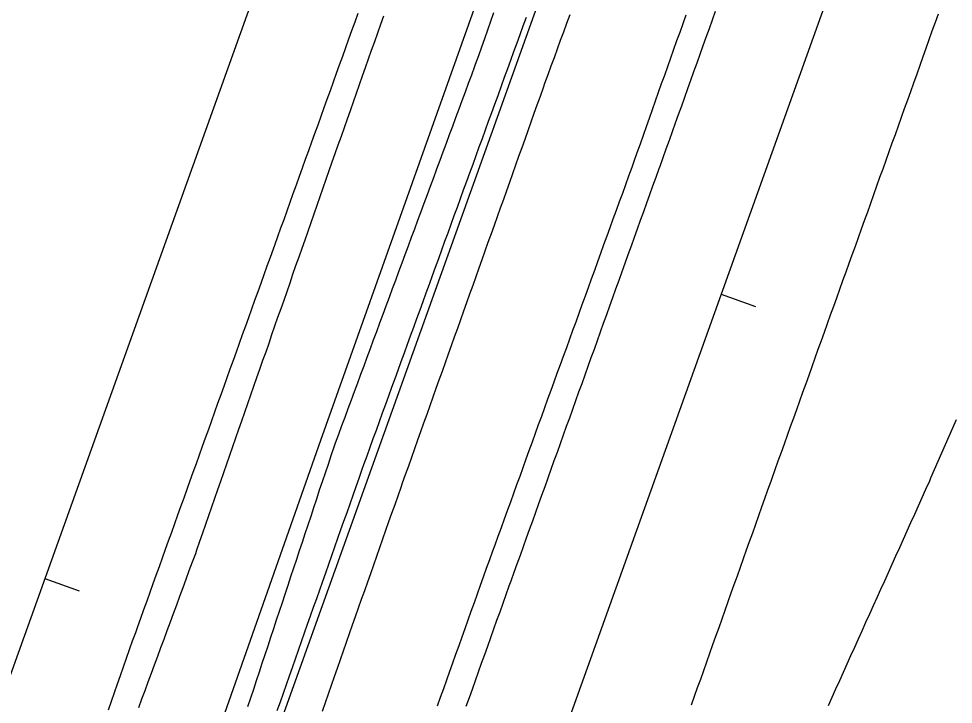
# Model space of a CAD drawing. Extents: x 1901471 to 1963503, y 756461 to 799997.
# Drawn here: x 1940435.5 to 1940537.8, y 779236 to 779311.1 of the extents above; entities that cross this region are included whole.
import ezdxf

# ---------------------------------------------------------------- set-up
doc = ezdxf.new("R2010")
doc.units = 0
for name, color, linetype in [('RD_EX_DR_ErosCtrl', 7, 'Continuous'), ('RD_EX_Fence_Other', 7, 'Continuous'), ('RD_EX_H2O', 7, 'Continuous'), ('RD_EX_Road', 7, 'Continuous'), ('RD_HC_Cl', 7, 'Continuous'), ('RD_HC_Data_Tic', 7, 'Continuous')]:
    doc.layers.add(name, color=color, linetype=linetype)

msp = doc.modelspace()

# ---------------------------------------------------------------- linework, layer by layer
at = {"layer": 'RD_EX_DR_ErosCtrl'}
for points in [[(1940487.48, 779311.77), (1940487.15, 779310.82), (1940486.81, 779309.88), (1940486.48, 779308.94), (1940486.14, 779308), (1940485.81, 779307.06), (1940485.47, 779306.12), (1940485.39, 779305.89), (1940485.05, 779304.96), (1940484.7, 779304.02), (1940484.35, 779303.08), (1940484.01, 779302.15), (1940483.66, 779301.21), (1940483.31, 779300.27), (1940482.97, 779299.33), (1940482.62, 779298.4), (1940482.28, 779297.46), (1940481.93, 779296.52), (1940481.58, 779295.59), (1940481.24, 779294.65), (1940480.89, 779293.71), (1940480.54, 779292.77), (1940480.2, 779291.84), (1940479.85, 779290.9), (1940479.5, 779289.96), (1940479.16, 779289.03), (1940478.81, 779288.09), (1940478.46, 779287.15), (1940478.12, 779286.21), (1940477.77, 779285.28), (1940477.42, 779284.34), (1940477.08, 779283.4), (1940477.08, 779283.4), (1940476.73, 779282.47), (1940476.38, 779281.53), (1940476.04, 779280.59), (1940475.69, 779279.65), (1940475.35, 779278.72), (1940475, 779277.78), (1940474.65, 779276.84), (1940474.31, 779275.91), (1940473.96, 779274.97), (1940473.61, 779274.03), (1940473.27, 779273.09), (1940472.92, 779272.16), (1940472.57, 779271.22), (1940472.23, 779270.28), (1940471.88, 779269.35), (1940471.53, 779268.41), (1940471.19, 779267.47), (1940470.84, 779266.53), (1940470.49, 779265.6), (1940470.15, 779264.66), (1940469.98, 779264.22), (1940469.67, 779263.27), (1940469.36, 779262.32), (1940469.04, 779261.37), (1940468.73, 779260.42), (1940468.41, 779259.48), (1940468.1, 779258.53), (1940467.78, 779257.58), (1940467.47, 779256.63), (1940467.16, 779255.68), (1940466.84, 779254.73), (1940466.53, 779253.78), (1940466.21, 779252.84), (1940465.9, 779251.89), (1940465.9, 779251.89), (1940465.58, 779250.94), (1940465.27, 779249.99), (1940464.96, 779249.04), (1940464.64, 779248.09), (1940464.33, 779247.15), (1940464.01, 779246.2), (1940463.7, 779245.25), (1940463.38, 779244.3), (1940463.07, 779243.35), (1940462.76, 779242.4), (1940462.44, 779241.46), (1940462.13, 779240.51), (1940461.81, 779239.56), (1940461.5, 779238.61), (1940461.19, 779237.66), (1940460.87, 779236.71), (1940460.56, 779235.76)], [(1940468.74, 779235.31), (1940469.07, 779236.25), (1940469.4, 779237.2), (1940469.73, 779238.14), (1940470.06, 779239.08), (1940470.4, 779240.02), (1940470.73, 779240.97), (1940471.06, 779241.91), (1940471.39, 779242.85), (1940471.72, 779243.79), (1940472.05, 779244.74), (1940472.38, 779245.68), (1940472.71, 779246.62), (1940473.04, 779247.56), (1940473.38, 779248.51), (1940473.71, 779249.45), (1940474.04, 779250.39), (1940474.37, 779251.33), (1940474.7, 779252.28), (1940475.03, 779253.22), (1940475.36, 779254.16), (1940475.69, 779255.1), (1940476.03, 779256.05), (1940476.36, 779256.99), (1940476.69, 779257.93), (1940477.02, 779258.87), (1940477.35, 779259.82), (1940477.52, 779260.29), (1940477.85, 779261.23), (1940478.19, 779262.18), (1940478.52, 779263.12), (1940478.86, 779264.06), (1940479.19, 779265), (1940479.53, 779265.94), (1940479.86, 779266.88), (1940480.2, 779267.82), (1940480.53, 779268.76), (1940480.87, 779269.71), (1940481.2, 779270.65), (1940481.54, 779271.59), (1940481.87, 779272.53), (1940482.21, 779273.47), (1940482.54, 779274.41), (1940482.88, 779275.35), (1940483.21, 779276.3), (1940483.21, 779276.3), (1940483.55, 779277.24), (1940483.88, 779278.18), (1940484.22, 779279.12), (1940484.56, 779280.06), (1940484.89, 779281), (1940485.23, 779281.94), (1940485.56, 779282.89), (1940485.9, 779283.83), (1940486.23, 779284.77), (1940486.57, 779285.71), (1940486.9, 779286.65), (1940487.24, 779287.59), (1940487.57, 779288.53), (1940487.91, 779289.47), (1940488.24, 779290.42), (1940488.58, 779291.36), (1940488.91, 779292.3), (1940489.25, 779293.24), (1940489.58, 779294.18), (1940489.92, 779295.12), (1940490.25, 779296.06), (1940490.59, 779297.01), (1940490.92, 779297.95), (1940491.26, 779298.89), (1940491.59, 779299.83), (1940491.93, 779300.77), (1940492.26, 779301.71), (1940492.6, 779302.65), (1940492.93, 779303.6), (1940493.1, 779304.07), (1940493.44, 779305.01), (1940493.79, 779305.95), (1940494.13, 779306.88), (1940494.47, 779307.82), (1940494.81, 779308.76), (1940495.15, 779309.7), (1940495.49, 779310.64), (1940495.84, 779311.58)]]:
    msp.add_lwpolyline(points, dxfattribs=at)
at = {"layer": 'RD_EX_Fence_Other'}
msp.add_lwpolyline([(1940332.14, 778883.89), (1940359.16, 778959.46), (1940381.75, 779021.62), (1940403.17, 779083.46), (1940426.72, 779147.94), (1940450.85, 779214.53), (1940468.58, 779264.97), (1940485.34, 779312.19), (1940501.65, 779357.36), (1940518.05, 779403.08), (1940533.56, 779446.87), (1940549.92, 779492.07), (1940564.79, 779534.08), (1940577.84, 779570.74), (1940588, 779598.39), (1940600.18, 779628.18), (1940613.79, 779656.82), (1940631.12, 779694.43), (1940642.75, 779719.15), (1940652.26, 779741.25), (1940665.15, 779777.26), (1940682.24, 779824.66), (1940695.89, 779863.73)], dxfattribs=at)
at = {"layer": 'RD_EX_H2O'}
msp.add_lwpolyline([(1940463.81, 779235.38), (1940464.15, 779236.32), (1940464.48, 779237.26), (1940464.81, 779238.21), (1940465.14, 779239.15), (1940465.47, 779240.09), (1940465.8, 779241.04), (1940466.13, 779241.98), (1940466.47, 779242.92), (1940466.8, 779243.86), (1940467.13, 779244.81), (1940467.46, 779245.75), (1940467.79, 779246.69), (1940468.12, 779247.63), (1940468.45, 779248.58), (1940468.78, 779249.52), (1940469.12, 779250.46), (1940469.45, 779251.41), (1940469.78, 779252.35), (1940470.11, 779253.29), (1940470.44, 779254.23), (1940470.77, 779255.18), (1940471.1, 779256.12), (1940471.44, 779257.06), (1940471.77, 779258.01), (1940472.1, 779258.95), (1940472.43, 779259.89), (1940472.76, 779260.83), (1940473.09, 779261.78), (1940473.28, 779262.32), (1940473.63, 779263.26), (1940473.97, 779264.2), (1940474.31, 779265.14), (1940474.65, 779266.08), (1940474.99, 779267.02), (1940475.33, 779267.96), (1940475.67, 779268.9), (1940476.01, 779269.84), (1940476.36, 779270.78), (1940476.7, 779271.72), (1940477.04, 779272.65), (1940477.38, 779273.59), (1940477.72, 779274.53), (1940478.06, 779275.47), (1940478.4, 779276.41), (1940478.74, 779277.35), (1940478.74, 779277.35), (1940479.09, 779278.29), (1940479.43, 779279.23), (1940479.77, 779280.17), (1940480.11, 779281.11), (1940480.45, 779282.05), (1940480.79, 779282.99), (1940481.13, 779283.93), (1940481.47, 779284.87), (1940481.82, 779285.81), (1940482.16, 779286.75), (1940482.5, 779287.68), (1940482.84, 779288.62), (1940483.18, 779289.56), (1940483.52, 779290.5), (1940483.86, 779291.44), (1940484.2, 779292.38), (1940484.55, 779293.32), (1940484.89, 779294.26), (1940485.23, 779295.2), (1940485.57, 779296.14), (1940485.91, 779297.08), (1940486.25, 779298.02), (1940486.59, 779298.96), (1940486.93, 779299.9), (1940487.28, 779300.84), (1940487.62, 779301.78), (1940487.96, 779302.72), (1940488, 779302.84), (1940488.34, 779303.78), (1940488.68, 779304.72), (1940489.02, 779305.66), (1940489.36, 779306.59), (1940489.7, 779307.53), (1940490.04, 779308.47), (1940490.38, 779309.41), (1940490.72, 779310.35), (1940491.07, 779311.29)], dxfattribs=at)
at = {"layer": 'RD_EX_Road'}
for points in [[(1940472.61, 779311.7), (1940472.28, 779310.75), (1940471.94, 779309.81), (1940471.6, 779308.87), (1940471.26, 779307.93), (1940470.93, 779306.99), (1940470.59, 779306.05), (1940470.25, 779305.11), (1940469.91, 779304.17), (1940469.58, 779303.23), (1940469.24, 779302.29), (1940468.9, 779301.35), (1940468.56, 779300.41), (1940468.23, 779299.47), (1940467.89, 779298.53), (1940467.55, 779297.59), (1940467.21, 779296.65), (1940466.87, 779295.71), (1940466.54, 779294.77), (1940466.2, 779293.83), (1940465.86, 779292.88), (1940465.52, 779291.94), (1940465.19, 779291), (1940464.85, 779290.06), (1940464.51, 779289.12), (1940464.17, 779288.18), (1940463.84, 779287.24), (1940463.5, 779286.3), (1940463.36, 779285.9), (1940463.02, 779284.96), (1940462.68, 779284.02), (1940462.34, 779283.08), (1940462.01, 779282.14), (1940461.67, 779281.2), (1940461.33, 779280.26), (1940460.99, 779279.32), (1940460.66, 779278.38), (1940460.32, 779277.44), (1940459.98, 779276.5), (1940459.64, 779275.56), (1940459.31, 779274.62), (1940458.97, 779273.68), (1940458.63, 779272.74), (1940458.29, 779271.8), (1940457.96, 779270.86), (1940457.62, 779269.92), (1940457.28, 779268.98), (1940456.95, 779268.04), (1940456.61, 779267.09), (1940456.27, 779266.15), (1940455.93, 779265.21), (1940455.6, 779264.27), (1940455.26, 779263.33), (1940454.92, 779262.39), (1940454.58, 779261.45), (1940454.25, 779260.51), (1940453.91, 779259.57), (1940453.57, 779258.63), (1940453.23, 779257.69), (1940452.9, 779256.75), (1940452.56, 779255.81), (1940452.22, 779254.87), (1940451.88, 779253.93), (1940451.55, 779252.99), (1940451.21, 779252.05), (1940450.87, 779251.11), (1940450.53, 779250.17), (1940450.2, 779249.23), (1940449.86, 779248.28), (1940449.52, 779247.34), (1940449.19, 779246.4), (1940448.85, 779245.46), (1940448.51, 779244.52), (1940448.28, 779243.89), (1940447.95, 779242.95), (1940447.62, 779242.01), (1940447.29, 779241.07), (1940446.95, 779240.13), (1940446.62, 779239.18), (1940446.29, 779238.24), (1940445.96, 779237.3), (1940445.62, 779236.36), (1940445.29, 779235.41)], [(1940475.43, 779311.42), (1940475.1, 779310.48), (1940474.77, 779309.53), (1940474.43, 779308.59), (1940474.1, 779307.65), (1940473.77, 779306.71), (1940473.44, 779305.76), (1940473.11, 779304.82), (1940472.78, 779303.88), (1940472.44, 779302.94), (1940472.11, 779301.99), (1940471.78, 779301.05), (1940471.45, 779300.11), (1940471.12, 779299.17), (1940470.79, 779298.22), (1940470.45, 779297.28), (1940470.12, 779296.34), (1940469.79, 779295.4), (1940469.46, 779294.45), (1940469.13, 779293.51), (1940468.8, 779292.57), (1940468.47, 779291.63), (1940468.13, 779290.68), (1940467.8, 779289.72), (1940467.47, 779288.78), (1940467.14, 779287.83), (1940466.81, 779286.89), (1940466.48, 779285.95), (1940466.15, 779285), (1940465.82, 779284.06), (1940465.49, 779283.11), (1940465.17, 779282.17), (1940464.84, 779281.23), (1940464.51, 779280.28), (1940464.18, 779279.34), (1940463.85, 779278.4), (1940463.52, 779277.45), (1940463.19, 779276.51), (1940462.87, 779275.56), (1940462.54, 779274.62), (1940462.21, 779273.68), (1940461.88, 779272.73), (1940461.55, 779271.79), (1940461.22, 779270.85), (1940460.89, 779269.9), (1940460.56, 779268.96), (1940460.24, 779268.01), (1940459.91, 779267.07), (1940459.58, 779266.13), (1940459.25, 779265.18), (1940458.92, 779264.24), (1940458.59, 779263.3), (1940458.26, 779262.35), (1940457.94, 779261.41), (1940457.61, 779260.46), (1940457.28, 779259.52), (1940456.95, 779258.58), (1940456.62, 779257.63), (1940456.29, 779256.69), (1940455.96, 779255.75), (1940455.63, 779254.8), (1940455.31, 779253.86), (1940454.98, 779252.91), (1940454.85, 779252.54), (1940454.5, 779251.6), (1940454.15, 779250.66), (1940453.81, 779249.72), (1940453.46, 779248.79), (1940453.12, 779247.85), (1940452.77, 779246.91), (1940452.43, 779245.97), (1940452.08, 779245.04), (1940451.73, 779244.1), (1940451.39, 779243.16), (1940451.04, 779242.22), (1940450.7, 779241.28), (1940450.35, 779240.35), (1940450, 779239.41), (1940449.66, 779238.47), (1940449.31, 779237.53), (1940448.97, 779236.6), (1940448.62, 779235.66)], [(1940508.5, 779311.51), (1940508.17, 779310.57), (1940507.84, 779309.63), (1940507.5, 779308.69), (1940507.17, 779307.74), (1940506.83, 779306.8), (1940506.5, 779305.86), (1940506.17, 779304.92), (1940505.83, 779303.98), (1940505.5, 779303.03), (1940505.16, 779302.09), (1940504.83, 779301.15), (1940504.5, 779300.21), (1940504.16, 779299.27), (1940503.83, 779298.32), (1940503.5, 779297.38), (1940503.16, 779296.44), (1940502.83, 779295.5), (1940502.59, 779294.82), (1940502.25, 779293.88), (1940501.91, 779292.94), (1940501.57, 779292), (1940501.23, 779291.06), (1940500.88, 779290.12), (1940500.54, 779289.18), (1940500.2, 779288.24), (1940499.86, 779287.3), (1940499.52, 779286.37), (1940499.18, 779285.43), (1940498.84, 779284.49), (1940498.5, 779283.55), (1940498.16, 779282.61), (1940497.82, 779281.67), (1940497.48, 779280.73), (1940497.14, 779279.79), (1940496.8, 779278.85), (1940496.46, 779277.91), (1940496.12, 779276.97), (1940495.78, 779276.03), (1940495.44, 779275.09), (1940495.1, 779274.15), (1940494.76, 779273.22), (1940494.41, 779272.28), (1940494.07, 779271.34), (1940493.73, 779270.4), (1940493.39, 779269.46), (1940493.05, 779268.52), (1940492.71, 779267.58), (1940492.37, 779266.64), (1940492.03, 779265.7), (1940491.69, 779264.76), (1940491.35, 779263.82), (1940491.01, 779262.88), (1940490.67, 779261.94), (1940490.33, 779261), (1940489.99, 779260.07), (1940489.65, 779259.13), (1940489.31, 779258.19), (1940488.97, 779257.25), (1940488.63, 779256.31), (1940488.29, 779255.37), (1940487.94, 779254.43), (1940487.6, 779253.49), (1940487.35, 779252.8), (1940487.02, 779251.86), (1940486.68, 779250.92), (1940486.35, 779249.98), (1940486.01, 779249.04), (1940485.67, 779248.1), (1940485.34, 779247.16), (1940485, 779246.21), (1940484.67, 779245.27), (1940484.33, 779244.33), (1940483.99, 779243.39), (1940483.66, 779242.45), (1940483.32, 779241.51), (1940482.99, 779240.57), (1940482.65, 779239.63), (1940482.31, 779238.69), (1940481.98, 779237.74), (1940481.64, 779236.8), (1940481.3, 779235.86)], [(1940511.72, 779311.9), (1940511.39, 779310.96), (1940511.05, 779310.02), (1940510.71, 779309.08), (1940510.38, 779308.14), (1940510.04, 779307.19), (1940509.7, 779306.25), (1940509.36, 779305.31), (1940509.03, 779304.37), (1940508.69, 779303.43), (1940508.35, 779302.49), (1940508.02, 779301.55), (1940507.68, 779300.61), (1940507.34, 779299.67), (1940507.01, 779298.73), (1940506.67, 779297.79), (1940506.33, 779296.85), (1940505.99, 779295.9), (1940505.66, 779294.96), (1940505.55, 779294.67), (1940505.22, 779293.73), (1940504.88, 779292.79), (1940504.54, 779291.85), (1940504.2, 779290.91), (1940503.87, 779289.97), (1940503.53, 779289.03), (1940503.19, 779288.09), (1940502.85, 779287.15), (1940502.52, 779286.21), (1940502.18, 779285.27), (1940501.84, 779284.33), (1940501.5, 779283.39), (1940501.17, 779282.45), (1940500.83, 779281.51), (1940500.49, 779280.57), (1940500.15, 779279.63), (1940499.82, 779278.69), (1940499.48, 779277.74), (1940499.14, 779276.8), (1940498.8, 779275.86), (1940498.47, 779274.92), (1940498.13, 779273.98), (1940497.79, 779273.04), (1940497.45, 779272.1), (1940497.12, 779271.16), (1940496.78, 779270.22), (1940496.44, 779269.28), (1940496.1, 779268.34), (1940495.77, 779267.4), (1940495.43, 779266.46), (1940495.09, 779265.52), (1940494.75, 779264.58), (1940494.42, 779263.64), (1940494.08, 779262.7), (1940493.74, 779261.76), (1940493.4, 779260.82), (1940493.07, 779259.88), (1940492.73, 779258.93), (1940492.39, 779257.99), (1940492.05, 779257.05), (1940491.72, 779256.11), (1940491.38, 779255.17), (1940491.04, 779254.23), (1940490.7, 779253.29), (1940490.37, 779252.35), (1940490.03, 779251.41), (1940489.69, 779250.47), (1940489.35, 779249.53), (1940489.15, 779248.97), (1940488.82, 779248.03), (1940488.48, 779247.09), (1940488.15, 779246.15), (1940487.81, 779245.21), (1940487.48, 779244.27), (1940487.14, 779243.33), (1940486.8, 779242.39), (1940486.47, 779241.45), (1940486.13, 779240.5), (1940485.8, 779239.56), (1940485.46, 779238.62), (1940485.13, 779237.68), (1940484.79, 779236.74), (1940484.45, 779235.8)], [(1940536.11, 779311.64), (1940535.78, 779310.7), (1940535.44, 779309.76), (1940535.11, 779308.82), (1940534.77, 779307.88), (1940534.44, 779306.94), (1940534.11, 779305.99), (1940533.77, 779305.05), (1940533.42, 779304.07), (1940533.08, 779303.13), (1940532.75, 779302.19), (1940532.41, 779301.24), (1940532.07, 779300.3), (1940531.73, 779299.36), (1940531.4, 779298.42), (1940531.06, 779297.48), (1940530.72, 779296.54), (1940530.39, 779295.6), (1940530.05, 779294.66), (1940529.71, 779293.72), (1940529.38, 779292.78), (1940529.04, 779291.83), (1940528.7, 779290.89), (1940528.37, 779289.95), (1940528.03, 779289.01), (1940527.69, 779288.07), (1940527.35, 779287.13), (1940527.02, 779286.19), (1940526.68, 779285.25), (1940526.34, 779284.31), (1940526.01, 779283.37), (1940525.67, 779282.43), (1940525.33, 779281.48), (1940525, 779280.54), (1940524.66, 779279.6), (1940524.32, 779278.66), (1940523.98, 779277.72), (1940523.65, 779276.78), (1940523.31, 779275.84), (1940522.97, 779274.9), (1940522.64, 779273.96), (1940522.3, 779273.02), (1940521.96, 779272.07), (1940521.63, 779271.13), (1940521.29, 779270.19), (1940520.95, 779269.25), (1940520.62, 779268.31), (1940520.28, 779267.37), (1940519.94, 779266.43), (1940519.6, 779265.49), (1940519.27, 779264.55), (1940518.93, 779263.61), (1940518.59, 779262.67), (1940518.26, 779261.72), (1940517.92, 779260.78), (1940517.8, 779260.44), (1940517.46, 779259.5), (1940517.13, 779258.56), (1940516.79, 779257.62), (1940516.79, 779257.62), (1940516.46, 779256.67), (1940516.12, 779255.73), (1940515.79, 779254.79), (1940515.45, 779253.85), (1940515.12, 779252.91), (1940514.78, 779251.97), (1940514.45, 779251.02), (1940514.12, 779250.08), (1940513.78, 779249.14), (1940513.45, 779248.2), (1940513.11, 779247.26), (1940512.78, 779246.32), (1940512.44, 779245.38), (1940512.11, 779244.43), (1940511.77, 779243.49), (1940511.44, 779242.55), (1940511.1, 779241.61), (1940510.77, 779240.67), (1940510.43, 779239.73), (1940510.1, 779238.78), (1940509.76, 779237.84), (1940509.43, 779236.9), (1940509.1, 779235.96)], [(1940524.12, 779235.91), (1940524.53, 779236.82), (1940524.94, 779237.74), (1940525.35, 779238.65), (1940525.76, 779239.56), (1940526.17, 779240.47), (1940526.58, 779241.38), (1940526.99, 779242.29), (1940526.99, 779242.29), (1940527.4, 779243.2), (1940527.81, 779244.11), (1940528.22, 779245.03), (1940528.63, 779245.94), (1940529.04, 779246.85), (1940529.45, 779247.76), (1940529.86, 779248.67), (1940530.27, 779249.58), (1940530.68, 779250.49), (1940531.09, 779251.4), (1940531.5, 779252.32), (1940531.91, 779253.23), (1940532.32, 779254.14), (1940532.73, 779255.05), (1940533.14, 779255.96), (1940533.55, 779256.87), (1940533.96, 779257.78), (1940534.37, 779258.69), (1940534.78, 779259.6), (1940535.19, 779260.52), (1940535.33, 779260.84), (1940535.73, 779261.75), (1940536.13, 779262.67), (1940536.53, 779263.58), (1940536.94, 779264.5), (1940537.34, 779265.41), (1940537.74, 779266.33), (1940538.14, 779267.24)]]:
    msp.add_lwpolyline(points, dxfattribs=at)
at = {"layer": 'RD_HC_Cl'}
for p, q in [((1941878.42, 783269.07), (1940045.23, 778152.54)), ((1941906.2, 783259.59), (1940073.41, 778143.37)), ((1941934.1, 783249.34), (1940101.04, 778132.85))]:
    msp.add_line(p, q, dxfattribs=at)
at = {"layer": 'RD_HC_Data_Tic'}
for p, q in [((1940512.37, 779280.95), (1940516.13, 779279.6)), ((1940438.38, 779249.84), (1940442.15, 779248.49))]:
    msp.add_line(p, q, dxfattribs=at)

doc.saveas('drawing.dxf')
